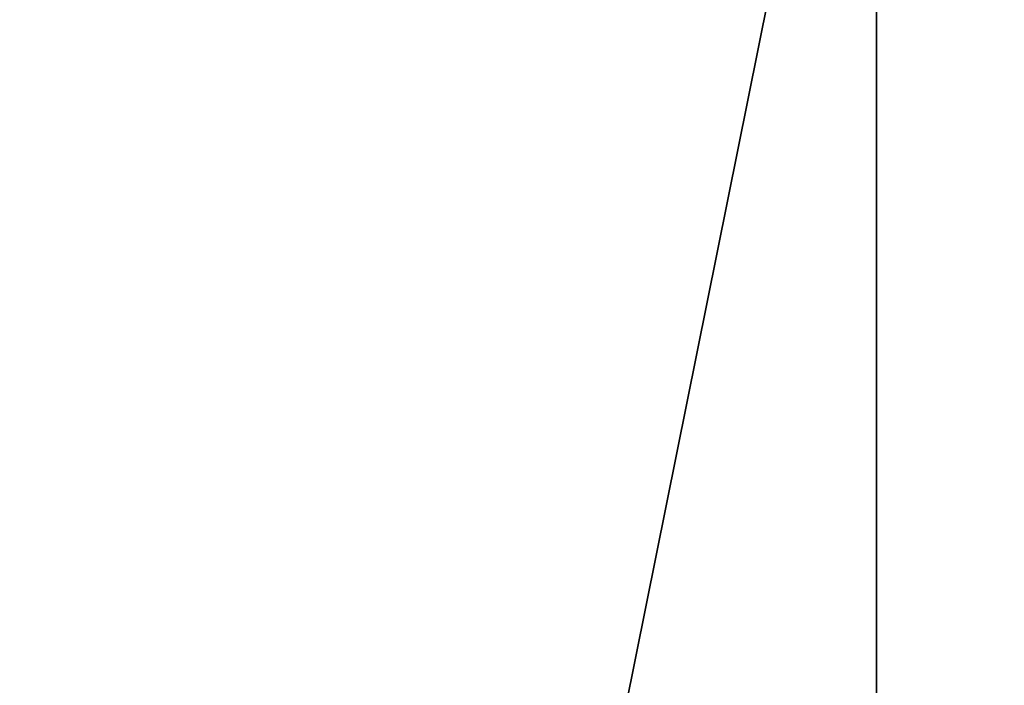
# Model space of a CAD drawing. Header units: millimetres. Extents: x -125 to 171, y -35 to 1363.
# Tile 802 of 1056: x -53.201934 to -53.201336, y 1225.699256 to 1225.69966. Entities that reach past the tile are written whole.
import ezdxf

# ---------------------------------------------------------------- set-up
doc = ezdxf.new("R2010")
doc.units = ezdxf.units.MM
doc.header["$LTSCALE"] = 65.185185
doc.layers.add('2680', color=7, linetype='CONTINUOUS')
doc.layers.add('2681', color=7, linetype='CONTINUOUS')

msp = doc.modelspace()

# ---------------------------------------------------------------- linework, layer by layer
at = {"layer": '2680', "linetype": 'CONTINUOUS'}
for points in [[(-53.44717869, 1225.7, 295.5645384), (-53.44718014, 1223.2, 295.56453589), (-52.5286039, 1223.2, 296.39161436), (-53.44717869, 1225.7, 295.5645384)], [(-52.52865076, 1225.7, 296.3915935), (-53.44717869, 1225.7, 295.5645384), (-52.5286039, 1223.2, 296.39161436), (-52.52865076, 1225.7, 296.3915935)]]:
    msp.add_3dface(points, dxfattribs=at)
at = {"layer": '2681', "linetype": 'CONTINUOUS'}
for points in [[(-53.70418235, 1225.7, 294.35546298), (-53.20141394, 1225.7, 293.22624285), (-53.70418235, 1223.2, 294.35546298), (-53.70418235, 1225.7, 294.35546298)], [(-53.20141394, 1225.7, 293.22624285), (-53.20141587, 1223.2, 293.22624499), (-53.70418235, 1223.2, 294.35546298), (-53.20141394, 1225.7, 293.22624285)], [(-53.20141394, 1225.7, 293.22624285), (-52.13100363, 1225.7, 292.60823357), (-53.20141587, 1223.2, 293.22624499), (-53.20141394, 1225.7, 293.22624285)], [(-52.13100363, 1225.7, 292.60823357), (-52.13095344, 1223.2, 292.6082229), (-53.20141587, 1223.2, 293.22624499), (-52.13100363, 1225.7, 292.60823357)]]:
    msp.add_3dface(points, dxfattribs=at)

doc.saveas('drawing.dxf')
